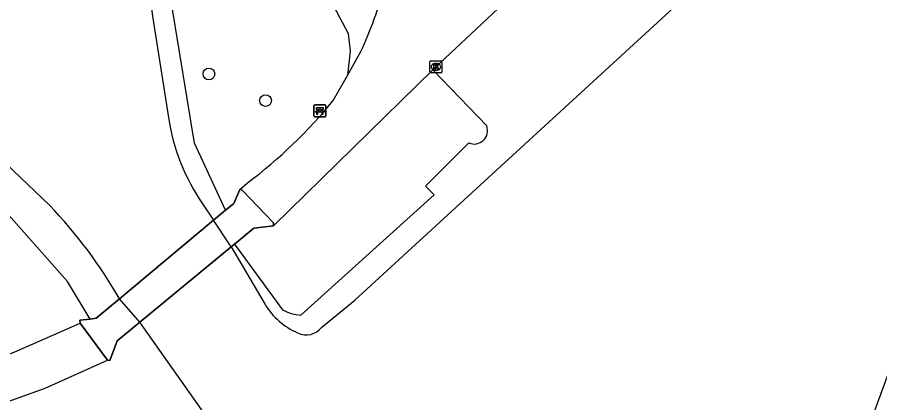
# Model space of a CAD drawing. Extents: x 161402 to 161933, y 381650 to 382313.
# Drawn here: x 161515.6 to 161587.5, y 381757.3 to 381789.4 of the extents above; entities that cross this region are included whole.
import ezdxf

# ---------------------------------------------------------------- set-up
doc = ezdxf.new("R2010")
doc.units = 0
for name, color, linetype in [('IMGEO_Bank', 7, 'Continuous'), ('IMGEO_Boom', 7, 'Continuous'), ('IMGEO_Dek', 7, 'Continuous'), ('IMGEO_Groenvoorziening', 7, 'Continuous'), ('IMGEO_Hek', 7, 'Continuous'), ('IMGEO_Kolk', 7, 'Continuous'), ('IMGEO_Meer_plas_ven_vijver', 7, 'Continuous'), ('IMGEO_Voetpad_gesloten', 7, 'Continuous')]:
    doc.layers.add(name, color=color, linetype=linetype)

msp = doc.modelspace()

# ---------------------------------------------------------------- linework, layer by layer
at = {"layer": 'IMGEO_Bank'}
for p, q in [((161540.308, 381781.221), (161540.308, 381782.062)), ((161540.308, 381782.062), (161540.308, 381781.221)), ((161540.383, 381782.146), (161541.224, 381782.146)), ((161541.224, 381782.146), (161540.383, 381782.146)), ((161541.308, 381782.071), (161541.308, 381781.23)), ((161541.308, 381781.23), (161541.308, 381782.071)), ((161541.233, 381781.146), (161540.392, 381781.146)), ((161540.392, 381781.146), (161541.233, 381781.146)), ((161541.005, 381781.544), (161540.612, 381781.544)), ((161540.617, 381781.652), (161540.617, 381781.758)), ((161540.661, 381781.758), (161540.661, 381781.652)), ((161540.949, 381781.764), (161540.667, 381781.764)), ((161540.667, 381781.646), (161540.949, 381781.646)), ((161540.955, 381781.652), (161540.955, 381781.758)), ((161540.999, 381781.758), (161540.999, 381781.652))]:
    msp.add_line(p, q, dxfattribs=at)
for points in [[(161540.611, 381781.764), (161540.525, 381781.764), (161540.525, 381781.925), (161541.088, 381781.925), (161541.088, 381781.764), (161541.005, 381781.764)], [(161540.555, 381781.544), (161540.413, 381781.544), (161540.525, 381781.646), (161540.611, 381781.646)], [(161540.605, 381781.537), (161540.605, 381781.33), (161540.562, 381781.33), (161540.562, 381781.537)], [(161541.005, 381781.646), (161541.088, 381781.646), (161541.2, 381781.544), (161541.061, 381781.544)], [(161541.055, 381781.537), (161541.055, 381781.33), (161541.011, 381781.33), (161541.011, 381781.537)]]:
    msp.add_lwpolyline(points, dxfattribs=at)
for centre, radius, start, end in [((161540.386, 381782.068), 0.0779, 92.4484, 184.28452), ((161540.386, 381782.068), 0.0779, 92.4484, 184.28452), ((161541.23, 381782.068), 0.0779, 2.4484, 94.28452), ((161541.23, 381782.068), 0.0779, 2.4484, 94.28452), ((161540.386, 381781.224), 0.0779, 182.4484, 274.28452), ((161540.386, 381781.224), 0.0779, 182.4484, 274.28452), ((161540.555, 381781.537), 0.00671, 2.89567, 87.10433), ((161540.612, 381781.537), 0.00671, 92.89567, 177.10433), ((161540.61, 381781.757), 0.00671, 2.89567, 87.10433), ((161540.61, 381781.653), 0.00671, 272.89567, 357.10433), ((161540.667, 381781.757), 0.00671, 92.89567, 177.10433), ((161540.667, 381781.653), 0.00671, 182.89567, 267.10433), ((161540.949, 381781.757), 0.00671, 2.89567, 87.10433), ((161540.949, 381781.653), 0.00671, 272.89567, 357.10433), ((161541.006, 381781.757), 0.00671, 92.89567, 177.10433), ((161541.006, 381781.653), 0.00671, 182.89567, 267.10433), ((161541.004, 381781.537), 0.00671, 2.89567, 87.10433), ((161541.061, 381781.537), 0.00671, 92.89567, 177.10433), ((161541.23, 381781.224), 0.0779, 272.4484, 4.28452), ((161541.23, 381781.224), 0.0779, 272.4484, 4.28452)]:
    msp.add_arc(centre, radius, start, end, dxfattribs=at)
at = {"layer": 'IMGEO_Boom'}
for centre in [(161531.569, 381784.722), (161536.286, 381782.504)]:
    msp.add_circle(centre, 0.489, dxfattribs=at)
at = {"layer": 'IMGEO_Dek'}
msp.add_lwpolyline([(161533.417, 381770.325), (161533.701, 381770.559), (161535.31, 381771.884), (161536.959, 381772.076), (161536.946, 381772.33), (161534.33, 381775.033), (161534.138, 381775.094), (161533.631, 381773.942), (161532.94, 381773.365), (161531.945, 381772.535), (161524.109, 381765.995), (161522.163, 381764.371), (161521.665, 381764.314), (161520.818, 381764.216), (161520.85, 381763.958), (161523.121, 381760.882), (161523.319, 381760.867), (161523.917, 381762.5), (161525.814, 381764.062)], close=True, dxfattribs=at)
at = {"layer": 'IMGEO_Groenvoorziening'}
for points in [[(161530.236, 381801.252), (161531.646, 381800.324), (161537.677, 381795.085), (161541.312, 381791.539), (161541.957, 381790.393), (161543.177, 381788.1), (161543.329, 381786.641), (161543.11, 381784.604)], [(161532.94, 381773.365), (161530.363, 381778.953), (161528.45, 381790.628), (161527.547, 381799.832)], [(161521.665, 381764.314), (161519.79, 381767.445), (161514.68, 381773.204), (161502.659, 381785.059)], [(161554.72, 381780.399), (161550.225, 381785.068)], [(161539.227, 381764.629), (161550.346, 381774.646), (161549.61, 381775.365), (161553.224, 381778.976)], [(161532.94, 381773.365), (161533.631, 381773.942), (161534.138, 381775.094)], [(161531.945, 381772.535), (161532.94, 381773.365)], [(161536.959, 381772.076), (161535.31, 381771.884), (161533.701, 381770.559)], [(161533.701, 381770.559), (161533.417, 381770.325)], [(161533.701, 381770.559), (161537.707, 381765.077)], [(161521.665, 381764.314), (161522.163, 381764.371), (161524.109, 381765.995)], [(161520.85, 381763.958), (161520.818, 381764.216), (161521.665, 381764.314)], [(161525.814, 381764.062), (161523.917, 381762.5), (161523.319, 381760.867), (161523.121, 381760.882)]]:
    msp.add_lwpolyline(points, dxfattribs=at)
for centre, radius, start, end in [((161553.666, 381780.01), 1.124, 246.86876, 20.26607), ((161539.482, 381768.296), 3.676, 241.13132, 266.02431)]:
    msp.add_arc(centre, radius, start, end, dxfattribs=at)
at = {"layer": 'IMGEO_Hek'}
for points in [[(161533.631, 381773.942), (161534.138, 381775.094)], [(161532.94, 381773.365), (161533.631, 381773.942)], [(161532.94, 381773.365), (161531.945, 381772.535)], [(161524.109, 381765.995), (161531.945, 381772.535)], [(161533.701, 381770.559), (161535.31, 381771.884)], [(161535.31, 381771.884), (161536.959, 381772.076)], [(161533.417, 381770.325), (161525.814, 381764.062)], [(161533.417, 381770.325), (161533.701, 381770.559)], [(161524.109, 381765.995), (161522.163, 381764.371)], [(161520.818, 381764.216), (161521.665, 381764.314)], [(161522.163, 381764.371), (161521.665, 381764.314)], [(161523.917, 381762.5), (161525.814, 381764.062)], [(161523.319, 381760.867), (161523.917, 381762.5)]]:
    msp.add_lwpolyline(points, dxfattribs=at)
at = {"layer": 'IMGEO_Kolk'}
for p, q in [((161549.985, 381784.888), (161549.985, 381785.74)), ((161550.06, 381785.814), (161550.912, 381785.814)), ((161550.473, 381785.594), (161550.498, 381785.594)), ((161550.986, 381785.74), (161550.986, 381784.888)), ((161550.912, 381784.814), (161550.06, 381784.814)), ((161550.496, 381785.034), (161550.471, 381785.034))]:
    msp.add_line(p, q, dxfattribs=at)
for points in [[(161549.985, 381784.888), (161549.985, 381785.74)], [(161550.06, 381785.814), (161550.912, 381785.814)], [(161550.306, 381785.514), (161550.429, 381785.514), (161550.429, 381785.363), (161550.559, 381785.514), (161550.723, 381785.514), (161550.577, 381785.363), (161550.73, 381785.114), (161550.578, 381785.114), (161550.493, 381785.278), (161550.429, 381785.211), (161550.429, 381785.114), (161550.306, 381785.114), (161550.306, 381785.514)], [(161550.986, 381785.74), (161550.986, 381784.888)], [(161550.912, 381784.814), (161550.06, 381784.814)]]:
    msp.add_lwpolyline(points, dxfattribs=at)
for centre, start, end in [((161550.062, 381785.738), 91.55205, 178.44795), ((161550.062, 381785.738), 91.55205, 178.44795), ((161550.91, 381785.738), 1.55205, 88.44795), ((161550.91, 381785.738), 1.55205, 88.44795), ((161550.062, 381784.89), 181.55205, 268.44795), ((161550.062, 381784.89), 181.55205, 268.44795), ((161550.91, 381784.89), 271.55205, 358.44795), ((161550.91, 381784.89), 271.55205, 358.44795)]:
    msp.add_arc(centre, 0.0765, start, end, dxfattribs=at)
for centre, major_axis, ratio, start_param, end_param in [((161550.472, 381785.314), (-0.387, 0.002), 0.722429, 4.712389, 7.853982), ((161550.497, 381785.314), (-0.39, 0.002), 0.717154, 1.570796, 4.712389)]:
    msp.add_ellipse(centre, major_axis=major_axis, ratio=ratio, start_param=start_param, end_param=end_param, dxfattribs=at)
at = {"layer": 'IMGEO_Meer_plas_ven_vijver'}
for points in [[(161519.734, 381842.796), (161526.875, 381789.529), (161528.208, 381781.101)], [(161518.302, 381773.777), (161500, 381791.236), (161460.501, 381828.916)], [(161540.984, 381763.647), (161543.74, 381765.881), (161556.877, 381777.935), (161595.822, 381813.672), (161600.75, 381817.911), (161605.474, 381821.732), (161609.296, 381824.474)], [(161614.69, 381816.411), (161608.093, 381812.013), (161607.125, 381811.044), (161606.289, 381809.57), (161605.309, 381806.495), (161584.587, 381750), (161583.694, 381747.564), (161581.881, 381744.018)], [(161531.04, 381773.904), (161531.945, 381772.535)], [(161533.417, 381770.325), (161533.306, 381770.492), (161531.945, 381772.535)], [(161533.417, 381770.325), (161536.245, 381765.53)], [(161525.814, 381764.062), (161525.685, 381764.209), (161524.272, 381765.81), (161524.109, 381765.995)], [(161531.611, 381755.849), (161525.814, 381764.062)]]:
    msp.add_lwpolyline(points, dxfattribs=at)
for centre, radius, start, end in [((161544.982, 381783.546), 16.952, 188.29292, 214.66608), ((161489.284, 381746.066), 40.124, 29.7809, 43.68037), ((161541.323, 381768.61), 5.939, 211.2411, 246.47402), ((161539.68, 381764.62), 1.627, 243.41272, 323.27569)]:
    msp.add_arc(centre, radius, start, end, dxfattribs=at)
at = {"layer": 'IMGEO_Voetpad_gesloten'}
for points in [[(161592.149, 381822.879), (161578.788, 381811.655), (161574.157, 381807.533), (161553.421, 381788.072), (161550.402, 381785.238), (161550.225, 381785.068)], [(161543.11, 381784.604), (161544.235, 381786.597)], [(161550.225, 381785.068), (161536.959, 381772.076)], [(161541.931, 381782.516), (161543.11, 381784.604)], [(161534.138, 381775.094), (161534.79, 381775.654)], [(161533.417, 381770.325), (161533.701, 381770.559), (161535.31, 381771.884), (161536.959, 381772.076), (161536.946, 381772.33), (161534.33, 381775.033), (161534.138, 381775.094), (161533.631, 381773.942), (161532.94, 381773.365), (161531.945, 381772.535), (161524.109, 381765.995), (161522.163, 381764.371), (161521.665, 381764.314), (161520.818, 381764.216), (161520.85, 381763.958), (161523.121, 381760.882), (161523.319, 381760.867), (161523.917, 381762.5), (161525.814, 381764.062), (161533.417, 381770.325)], [(161534.138, 381775.094), (161534.33, 381775.033), (161536.946, 381772.33), (161536.959, 381772.076)], [(161515.599, 381761.661), (161520.85, 381763.958)], [(161523.121, 381760.882), (161520.85, 381763.958)], [(161508.544, 381755.469), (161513.271, 381756.897), (161517.926, 381758.544), (161523.121, 381760.882)]]:
    msp.add_lwpolyline(points, dxfattribs=at)
for centre, radius, start, end in [((161516.495, 381799.564), 30.622, 334.94611, 345.88751), ((161509.968, 381808.632), 41.276, 306.96828, 320.74886), ((161492.945, 381816.056), 58.923, 286.15496, 292.61015)]:
    msp.add_arc(centre, radius, start, end, dxfattribs=at)

doc.saveas('drawing.dxf')
